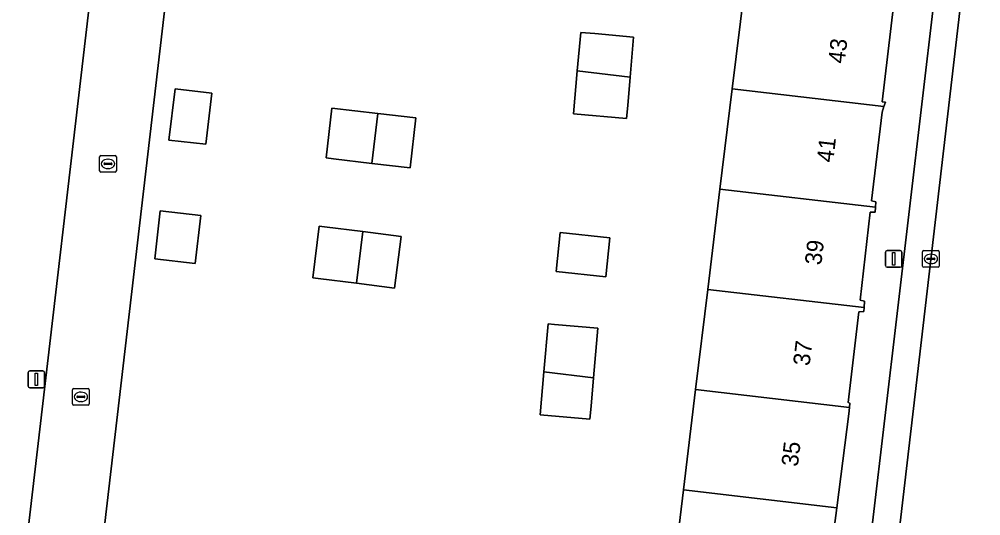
# Model space of a CAD drawing. Extents: x 161241 to 161758, y 384138 to 384885.
# Drawn here: x 161331 to 161388.6, y 384376.1 to 384405.8 of the extents above; entities that cross this region are included whole.
import ezdxf

# ---------------------------------------------------------------- set-up
doc = ezdxf.new("R2010")
doc.units = 0
for name, color, linetype in [('IMGEO_Erf', 7, 'Continuous'), ('IMGEO_Kolk', 7, 'Continuous'), ('IMGEO_Lichtmast', 7, 'Continuous'), ('IMGEO_Pand', 7, 'Continuous'), ('IMGEO_Pand_nummerreeks', 7, 'Continuous'), ('IMGEO_Parkeervlak_open', 7, 'Continuous'), ('IMGEO_Rijbaan_lokaal_open', 7, 'Continuous'), ('IMGEO_Voetpad_open', 7, 'Continuous')]:
    doc.layers.add(name, color=color, linetype=linetype)

msp = doc.modelspace()

# ---------------------------------------------------------------- linework, layer by layer
at = {"layer": 'IMGEO_Erf'}
for points in [[(161344.007, 384340.964), (161345.314, 384354.343), (161329.206, 384356.211), (161329.442, 384358.011), (161337.531, 384426.972)], [(161342.1, 384427.256), (161334.846, 384365.031)], [(161372.96, 384395.661), (161373.691, 384401.666), (161374.421, 384407.672)], [(161370.025, 384371.522), (161370.77, 384377.646), (161371.5, 384383.651), (161372.23, 384389.655), (161372.96, 384395.661)]]:
    msp.add_lwpolyline(points, dxfattribs=at)
for points in [[(161364.407, 384402.747), (161364.609, 384405.056), (161365.449, 384404.983), (161367.785, 384404.779), (161367.576, 384402.378), (161367.426, 384400.665), (161367.359, 384399.895), (161364.181, 384400.173)], [(161342.142, 384398.35), (161339.927, 384398.607), (161340.293, 384401.675), (161342.498, 384401.419)], [(161349.797, 384397.476), (161349.343, 384397.529), (161349.691, 384400.523), (161352.441, 384400.203), (161354.736, 384399.936), (161354.386, 384396.941), (161352.092, 384397.209)], [(161339.411, 384394.37), (161341.841, 384394.089), (161341.508, 384391.21), (161339.078, 384391.491)], [(161351.552, 384393.116), (161353.844, 384392.829), (161353.457, 384389.733), (161351.165, 384390.02), (161348.872, 384390.306), (161348.553, 384390.346), (161348.94, 384393.442), (161349.259, 384393.402)], [(161363.135, 384390.718), (161363.372, 384393.057), (161366.351, 384392.754), (161366.113, 384390.415)], [(161365.644, 384387.333), (161365.385, 384384.363), (161365.235, 384382.65), (161365.167, 384381.873), (161362.177, 384382.135), (161362.402, 384384.71), (161362.655, 384387.594), (161363.044, 384387.56)]]:
    msp.add_lwpolyline(points, close=True, dxfattribs=at)
at = {"layer": 'IMGEO_Kolk'}
for p, q in [((161335.775, 384396.75), (161335.775, 384397.602)), ((161335.85, 384397.676), (161336.702, 384397.676)), ((161336.776, 384397.602), (161336.776, 384396.75)), ((161336.034, 384397.17), (161336.034, 384397.182)), ((161336.472, 384397.133), (161336.074, 384397.133)), ((161336.077, 384397.219), (161336.475, 384397.219)), ((161336.286, 384396.896), (161336.261, 384396.896)), ((161336.263, 384397.456), (161336.288, 384397.456)), ((161336.518, 384397.182), (161336.518, 384397.17)), ((161336.702, 384396.676), (161335.85, 384396.676)), ((161385.103, 384391.054), (161385.103, 384391.906)), ((161385.178, 384391.98), (161386.03, 384391.98)), ((161385.591, 384391.76), (161385.616, 384391.76)), ((161386.104, 384391.906), (161386.104, 384391.054)), ((161385.362, 384391.474), (161385.362, 384391.486)), ((161385.8, 384391.437), (161385.402, 384391.437)), ((161385.405, 384391.523), (161385.803, 384391.523)), ((161385.614, 384391.2), (161385.589, 384391.2)), ((161385.846, 384391.486), (161385.846, 384391.474)), ((161386.03, 384390.98), (161385.178, 384390.98)), ((161334.151, 384382.791), (161334.151, 384383.643)), ((161334.226, 384383.717), (161335.078, 384383.717)), ((161335.152, 384383.643), (161335.152, 384382.791)), ((161334.41, 384383.211), (161334.41, 384383.223)), ((161334.848, 384383.174), (161334.45, 384383.174)), ((161334.453, 384383.26), (161334.851, 384383.26)), ((161334.639, 384383.497), (161334.664, 384383.497)), ((161334.894, 384383.223), (161334.894, 384383.211)), ((161335.078, 384382.717), (161334.226, 384382.717)), ((161334.662, 384382.937), (161334.637, 384382.937))]:
    msp.add_line(p, q, dxfattribs=at)
for points in [[(161335.775, 384396.75), (161335.775, 384397.602)], [(161335.85, 384397.676), (161336.702, 384397.676)], [(161336.776, 384397.602), (161336.776, 384396.75)], [(161336.702, 384396.676), (161335.85, 384396.676)], [(161385.103, 384391.054), (161385.103, 384391.906)], [(161385.178, 384391.98), (161386.03, 384391.98)], [(161386.104, 384391.906), (161386.104, 384391.054)], [(161386.03, 384390.98), (161385.178, 384390.98)], [(161334.151, 384382.791), (161334.151, 384383.643)], [(161334.226, 384383.717), (161335.078, 384383.717)], [(161335.152, 384383.643), (161335.152, 384382.791)], [(161335.078, 384382.717), (161334.226, 384382.717)]]:
    msp.add_lwpolyline(points, dxfattribs=at)
for centre, radius, start, end in [((161335.852, 384397.6), 0.0765, 91.55205, 178.44795), ((161335.852, 384397.6), 0.0765, 91.55205, 178.44795), ((161336.7, 384397.6), 0.0765, 1.55205, 88.44795), ((161336.7, 384397.6), 0.0765, 1.55205, 88.44795), ((161336.074, 384397.179), 0.0403, 85.87752, 175.75265), ((161336.071, 384397.169), 0.0366, 178.93798, 274.71019), ((161336.475, 384397.176), 0.043, 264.86636, 352.45326), ((161336.479, 384397.181), 0.0386, 1.73085, 96.63898), ((161335.852, 384396.752), 0.0765, 181.55205, 268.44795), ((161335.852, 384396.752), 0.0765, 181.55205, 268.44795), ((161336.7, 384396.752), 0.0765, 271.55205, 358.44795), ((161336.7, 384396.752), 0.0765, 271.55205, 358.44795), ((161385.18, 384391.904), 0.0765, 91.55205, 178.44795), ((161385.18, 384391.904), 0.0765, 91.55205, 178.44795), ((161386.028, 384391.904), 0.0765, 1.55205, 88.44795), ((161386.028, 384391.904), 0.0765, 1.55205, 88.44795), ((161385.402, 384391.483), 0.0403, 85.87752, 175.75265), ((161385.399, 384391.473), 0.0366, 178.93798, 274.71019), ((161385.803, 384391.48), 0.043, 264.86636, 352.45326), ((161385.807, 384391.485), 0.0386, 1.73085, 96.63898), ((161385.18, 384391.056), 0.0765, 181.55205, 268.44795), ((161385.18, 384391.056), 0.0765, 181.55205, 268.44795), ((161386.028, 384391.056), 0.0765, 271.55205, 358.44795), ((161386.028, 384391.056), 0.0765, 271.55205, 358.44795), ((161334.228, 384383.641), 0.0765, 91.55205, 178.44795), ((161334.228, 384383.641), 0.0765, 91.55205, 178.44795), ((161335.076, 384383.641), 0.0765, 1.55205, 88.44795), ((161335.076, 384383.641), 0.0765, 1.55205, 88.44795), ((161334.45, 384383.22), 0.0403, 85.87752, 175.75265), ((161334.447, 384383.21), 0.0366, 178.93798, 274.71019), ((161334.851, 384383.217), 0.043, 264.86636, 352.45326), ((161334.855, 384383.222), 0.0386, 1.73085, 96.63898), ((161334.228, 384382.793), 0.0765, 181.55205, 268.44795), ((161334.228, 384382.793), 0.0765, 181.55205, 268.44795), ((161335.076, 384382.793), 0.0765, 271.55205, 358.44795), ((161335.076, 384382.793), 0.0765, 271.55205, 358.44795)]:
    msp.add_arc(centre, radius, start, end, dxfattribs=at)
for centre, major_axis, ratio, start_param, end_param in [((161336.262, 384397.176), (-0.387, 0.002), 0.722429, 4.712389, 7.853982), ((161336.287, 384397.176), (-0.39, 0.002), 0.717154, 1.570796, 4.712389), ((161385.59, 384391.48), (-0.387, 0.002), 0.722429, 4.712389, 7.853982), ((161385.615, 384391.48), (-0.39, 0.002), 0.717154, 1.570796, 4.712389), ((161334.638, 384383.217), (-0.387, 0.002), 0.722429, 4.712389, 7.853982), ((161334.663, 384383.217), (-0.39, 0.002), 0.717154, 1.570796, 4.712389)]:
    msp.add_ellipse(centre, major_axis=major_axis, ratio=ratio, start_param=start_param, end_param=end_param, dxfattribs=at)
at = {"layer": 'IMGEO_Lichtmast'}
for p, q in [((161382.878, 384391.085), (161382.878, 384391.885)), ((161382.878, 384391.885), (161382.878, 384391.085)), ((161382.978, 384391.985), (161383.768, 384391.985)), ((161383.768, 384391.985), (161382.978, 384391.985)), ((161383.868, 384391.885), (161383.868, 384391.085)), ((161383.868, 384391.085), (161383.868, 384391.885)), ((161383.768, 384390.985), (161382.978, 384390.985)), ((161382.978, 384390.985), (161383.768, 384390.985)), ((161331.487, 384383.866), (161331.487, 384384.666)), ((161331.487, 384384.666), (161331.487, 384383.866)), ((161331.587, 384384.766), (161332.377, 384384.766)), ((161332.377, 384384.766), (161331.587, 384384.766)), ((161332.477, 384384.666), (161332.477, 384383.866)), ((161332.477, 384383.866), (161332.477, 384384.666)), ((161332.377, 384383.766), (161331.587, 384383.766)), ((161331.587, 384383.766), (161332.377, 384383.766))]:
    msp.add_line(p, q, dxfattribs=at)
for points in [[(161383.298, 384391.86), (161383.448, 384391.86), (161383.448, 384391.11), (161383.298, 384391.11), (161383.298, 384391.86)], [(161331.907, 384384.641), (161332.057, 384384.641), (161332.057, 384383.891), (161331.907, 384383.891), (161331.907, 384384.641)]]:
    msp.add_lwpolyline(points, dxfattribs=at)
for centre, start, end in [((161382.978, 384391.885), 90, 180), ((161382.978, 384391.885), 90, 180), ((161383.768, 384391.885), 0, 90), ((161383.768, 384391.885), 360, 90), ((161382.978, 384391.085), 180, 270), ((161382.978, 384391.085), 180, 270), ((161383.768, 384391.085), 270, 0), ((161383.768, 384391.085), 270, 0), ((161331.587, 384384.666), 90, 180), ((161331.587, 384384.666), 90, 180), ((161332.377, 384384.666), 0, 90), ((161332.377, 384384.666), 360, 90), ((161331.587, 384383.866), 180, 270), ((161331.587, 384383.866), 180, 270), ((161332.377, 384383.866), 270, 0), ((161332.377, 384383.866), 270, 0)]:
    msp.add_arc(centre, 0.1, start, end, dxfattribs=at)
at = {"layer": 'IMGEO_Pand'}
for points in [[(161382.874, 384400.88), (161382.676, 384400.9), (161383.357, 384406.631), (161374.421, 384407.672), (161373.691, 384401.666), (161382.786, 384400.607)], [(161367.785, 384404.779), (161365.449, 384404.983), (161364.609, 384405.056), (161364.407, 384402.747), (161367.576, 384402.378)], [(161367.576, 384402.378), (161364.407, 384402.747), (161364.181, 384400.173), (161367.359, 384399.895), (161367.426, 384400.665)], [(161342.498, 384401.419), (161340.293, 384401.675), (161339.927, 384398.607), (161342.142, 384398.35)], [(161382.312, 384394.905), (161382.051, 384394.962), (161382.68, 384400.278), (161382.786, 384400.607), (161373.691, 384401.666), (161372.96, 384395.661), (161382.283, 384394.576)], [(161352.441, 384400.203), (161349.691, 384400.523), (161349.343, 384397.529), (161349.797, 384397.476), (161352.092, 384397.209)], [(161352.441, 384400.203), (161352.092, 384397.209), (161354.386, 384396.941), (161354.736, 384399.936)], [(161381.625, 384388.946), (161381.358, 384389.015), (161381.966, 384394.286), (161382.258, 384394.289), (161382.283, 384394.576), (161372.96, 384395.661), (161372.23, 384389.655), (161381.595, 384388.565)], [(161339.411, 384394.37), (161339.078, 384391.491), (161341.508, 384391.21), (161341.841, 384394.089)], [(161351.552, 384393.116), (161349.259, 384393.402), (161348.94, 384393.442), (161348.553, 384390.346), (161348.872, 384390.306), (161351.165, 384390.02)], [(161351.165, 384390.02), (161353.457, 384389.733), (161353.844, 384392.829), (161351.552, 384393.116)], [(161363.135, 384390.718), (161366.113, 384390.415), (161366.351, 384392.754), (161363.372, 384393.057)], [(161380.741, 384382.836), (161380.642, 384382.887), (161381.287, 384388.32), (161381.576, 384388.326), (161381.595, 384388.565), (161372.23, 384389.655), (161371.5, 384383.651), (161380.717, 384382.578)], [(161365.644, 384387.333), (161363.044, 384387.56), (161362.655, 384387.594), (161362.402, 384384.71), (161365.385, 384384.363)], [(161365.385, 384384.363), (161362.402, 384384.71), (161362.177, 384382.135), (161365.167, 384381.873), (161365.235, 384382.65)], [(161380.682, 384382.194), (161380.717, 384382.578), (161371.5, 384383.651), (161370.77, 384377.646), (161379.959, 384376.576)], [(161379.959, 384376.576), (161370.77, 384377.646), (161370.025, 384371.522), (161376.499, 384370.767), (161379.174, 384370.478)]]:
    msp.add_lwpolyline(points, close=True, dxfattribs=at)
at = {"layer": 'IMGEO_Parkeervlak_open'}
for points in [[(161382.703, 384366.584), (161388.436, 384415.795)], [(161386.534, 384413.313), (161381.37, 384369.393)]]:
    msp.add_lwpolyline(points, dxfattribs=at)
at = {"layer": 'IMGEO_Rijbaan_lokaal_open'}
for points in [[(161337.531, 384426.972), (161329.442, 384358.011), (161348.229, 384355.82), (161375.367, 384352.741), (161376.949, 384352.548), (161377.452, 384356.958), (161337.077, 384361.679)], [(161334.846, 384365.031), (161342.1, 384427.256)], [(161389.139, 384421.761), (161388.436, 384415.795), (161382.703, 384366.584), (161388.754, 384365.965), (161388.778, 384366.166), (161394.42, 384414.251)]]:
    msp.add_lwpolyline(points, dxfattribs=at)
at = {"layer": 'IMGEO_Voetpad_open'}
for points in [[(161385.608, 384425.915), (161384.082, 384412.738), (161383.357, 384406.631), (161382.676, 384400.9), (161382.874, 384400.88), (161382.786, 384400.607), (161382.68, 384400.278), (161382.051, 384394.962), (161382.312, 384394.905), (161382.283, 384394.576), (161382.258, 384394.289), (161381.966, 384394.286), (161381.358, 384389.015), (161381.625, 384388.946), (161381.595, 384388.565), (161381.576, 384388.326), (161381.287, 384388.32), (161380.642, 384382.887), (161380.741, 384382.836), (161380.717, 384382.578), (161380.682, 384382.194), (161379.959, 384376.576), (161379.174, 384370.478), (161378.268, 384362.293)], [(161381.37, 384369.393), (161386.534, 384413.313)]]:
    msp.add_lwpolyline(points, dxfattribs=at)

# ---------------------------------------------------------------- texts
at = {"layer": 'IMGEO_Pand_nummerreeks'}
for s, p in [('43', (161380.432, 384403.152)), ('41', (161379.744, 384397.228)), ('39', (161379.029, 384391.078)), ('37', (161378.328, 384385.04)), ('35', (161377.627, 384379.003))]:
    msp.add_text(s, height=1, rotation=83.37545, dxfattribs=at).set_placement(p)

doc.saveas('drawing.dxf')
